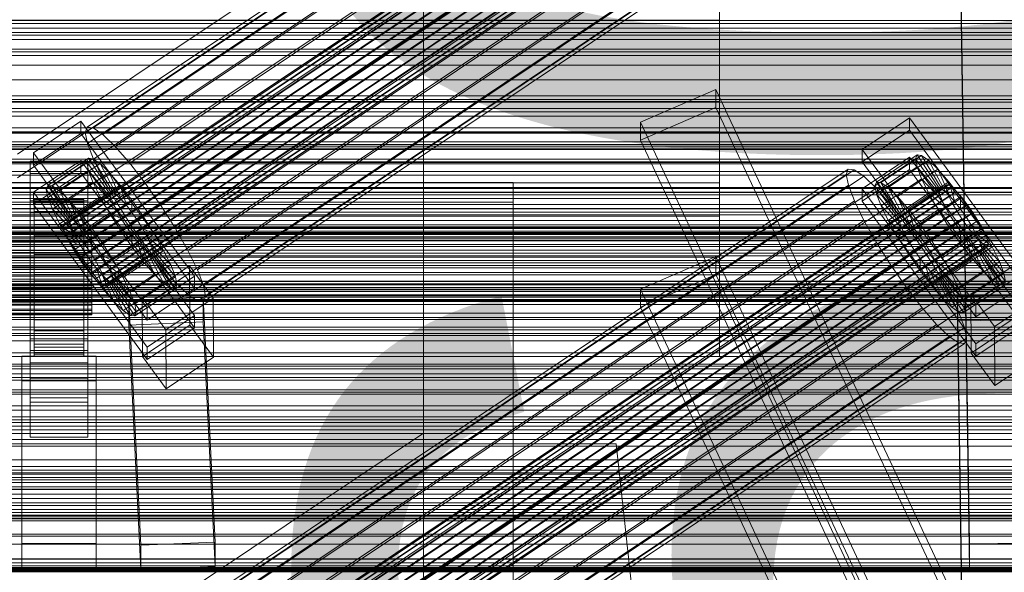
# Model space of a CAD drawing. Header units: millimetres. Extents: x -2233 to 61924, y -68080 to 6847.
# Tile 301 of 656: x 130 to 369, y -33016 to -32882. Entities that reach past the tile are written whole.
import ezdxf

# ---------------------------------------------------------------- set-up
doc = ezdxf.new("R2010")
doc.units = ezdxf.units.MM
for name, color, linetype, lineweight in [('COTAS_P', 1, 'Continuous', 0), ('frontal_C01', 7, 'Continuous', 0), ('frontal_C02', 7, 'Continuous', 0), ('frontal_C02-briq', 7, 'Continuous', 0), ('frontal_C03', 7, 'Continuous', 0), ('frontal_C03-dry', 7, 'Continuous', 0), ('frontal_secador', 7, 'Continuous', 0)]:
    doc.layers.add(name, color=color, linetype=linetype, lineweight=lineweight)
doc.dimstyles.new('R19_100', dxfattribs={"dimtxt": 250, "dimasz": 150, "dimexe": 150, "dimexo": 80, "dimgap": 100, "dimtad": 1, "dimtih": 1, "dimtoh": 1, "dimdsep": 46, "dimcen": 0.09, "dimadec": 0, "dimazin": 0, "dimtfac": 1, "dimtdec": 4, "dimtofl": 0, "dimtmove": 0, "dimatfit": 3, "dimfxl": 1, "dimtolj": 1, "dimtzin": 0, "dimarcsym": 0})

# ---------------------------------------------------------------- blocks, each defined once
blk = doc.blocks.new('DIM_R27_53')
at = {"layer": 'COTAS_P'}
for p, q in [((-150, -32000), (550, -32000)), ((550, -32000), (505, -32150)), ((550, -34600), (550, -32000)), ((550, -32000), (595, -32150)), ((550, -34600), (505, -34450)), ((550, -34600), (595, -34450)), ((-150, -34600), (550, -34600))]:
    blk.add_line(p, q, dxfattribs=at)
blk.add_text('2600 P', height=250, rotation=90, dxfattribs=at).set_placement((450, -33300))

msp = doc.modelspace()

# ---------------------------------------------------------------- linework, layer by layer
at = {"layer": 'frontal_C01'}
for p, q in [((300, -32788.819), (300, -32939.804)), ((300, -32963.878), (300, -32812.893)), ((280.886, -32907.139), (299.114, -32899.212)), ((299.114, -32899.212), (299.114, -32903.526)), ((299.114, -32899.212), (439.114, -33197.732)), ((299.114, -32903.526), (280.886, -32911.453)), ((439.114, -33202.046), (299.114, -32903.526)), ((280.886, -32911.453), (280.886, -32907.139)), ((420.886, -33205.659), (280.886, -32907.139)), ((420.886, -33209.973), (280.886, -32911.453)), ((300, -32939.804), (-300, -32939.804)), ((280.886, -32947.581), (299.114, -32939.655)), ((299.114, -32939.655), (299.114, -32943.968)), ((299.114, -32939.655), (439.114, -33238.175)), ((300, -32963.878), (300, -32939.804)), ((299.114, -32943.968), (280.886, -32951.895)), ((439.114, -33242.488), (299.114, -32943.968)), ((280.886, -32951.895), (280.886, -32947.581)), ((420.886, -33246.102), (280.886, -32947.581)), ((420.886, -33250.415), (280.886, -32951.895)), ((-300, -32963.878), (300, -32963.878))]:
    msp.add_line(p, q, dxfattribs=at)
at = {"layer": 'frontal_C02'}
for p, q in [((146.383, -32909.609), (330.692, -32786.355)), ((146.872, -32908.326), (331.181, -32785.072)), ((148.32, -32908.484), (332.629, -32785.229)), ((141.218, -32931.835), (355.017, -32788.86)), ((141.731, -32931.891), (355.53, -32788.916)), ((146.887, -32912.245), (331.197, -32788.99)), ((150.629, -32910.072), (334.938, -32786.817)), ((141.045, -32932.29), (354.844, -32789.314)), ((141.224, -32933.224), (355.022, -32790.248)), ((142.549, -32932.453), (356.348, -32789.478)), ((143.617, -32933.484), (357.415, -32790.509)), ((153.641, -32912.981), (337.95, -32789.726)), ((141.742, -32934.573), (355.541, -32791.598)), ((142.565, -32936.247), (356.363, -32793.272)), ((144.861, -32934.913), (358.659, -32791.938)), ((359.995, -32793.667), (146.196, -32936.643)), ((148.35, -32916.055), (332.659, -32792.8)), ((157.152, -32917.013), (341.461, -32793.759)), ((143.635, -32938.13), (357.434, -32795.155)), ((147.533, -32938.555), (361.332, -32795.58)), ((144.881, -32940.095), (358.68, -32797.12)), ((148.779, -32940.52), (362.578, -32797.544)), ((150.672, -32920.778), (334.981, -32797.523)), ((345.231, -32798.64), (160.922, -32921.894)), ((146.218, -32942.008), (360.017, -32799.032)), ((147.554, -32943.737), (361.352, -32800.762)), ((149.85, -32942.403), (363.648, -32799.428)), ((148.798, -32945.166), (362.596, -32802.191)), ((149.865, -32946.197), (363.664, -32803.221)), ((150.672, -32944.077), (364.471, -32801.101)), ((151.191, -32945.427), (364.989, -32802.451)), ((151.369, -32946.361), (365.168, -32803.385)), ((153.694, -32926.093), (338.003, -32802.839)), ((150.683, -32946.759), (364.482, -32803.784)), ((151.196, -32946.815), (364.995, -32803.84)), ((164.693, -32927.291), (349.002, -32804.037)), ((157.211, -32931.638), (341.52, -32808.384)), ((168.21, -32932.836), (352.519, -32809.582)), ((160.982, -32937.035), (345.291, -32813.781)), ((171.232, -32938.152), (355.541, -32814.897)), ((360.514, -33009.258), (357.646, -32815.853)), ((164.752, -32941.916), (349.061, -32818.662)), ((173.554, -32942.875), (357.863, -32819.62)), ((360.514, -33015.219), (357.646, -32821.814)), ((168.263, -32945.949), (352.572, -32822.694)), ((175.016, -32946.684), (359.326, -32823.43)), ((171.275, -32948.858), (355.584, -32825.603)), ((173.584, -32950.445), (357.893, -32827.191)), ((175.521, -32949.32), (359.83, -32826.066)), ((175.032, -32950.603), (359.341, -32827.349)), ((300, -32882.371), (300, -32846.291)), ((228.298, -32849.083), (130, -32914.819)), ((228.298, -32982.474), (228.298, -32849.083)), ((130, -32920.549), (228.298, -32854.814)), ((228.298, -32854.814), (228.298, -32988.204)), ((300, -32871.975), (300, -32902.079)), ((300, -32882.371), (-300, -32882.371)), ((300, -32909.43), (300, -32882.371)), ((425, -32885.412), (-425, -32885.412)), ((-425, -32896.866), (425, -32896.866)), ((300, -32902.079), (-300, -32902.079)), ((300, -32902.079), (300, -32921.819)), ((133.809, -32914.539), (145.277, -32906.87)), ((145.277, -32906.87), (145.289, -32909.85)), ((145.277, -32906.87), (172.809, -32944.392)), ((146.383, -32909.609), (146.872, -32908.326)), ((146.872, -32908.326), (148.32, -32908.484)), ((334.501, -32913.719), (345.969, -32906.049)), ((345.969, -32906.049), (345.981, -32909.03)), ((345.969, -32906.049), (373.501, -32943.572)), ((300, -32909.43), (-300, -32909.43)), ((145.289, -32909.85), (133.821, -32917.519)), ((172.821, -32947.373), (145.289, -32909.85)), ((146.887, -32912.245), (146.383, -32909.609)), ((148.32, -32908.484), (150.629, -32910.072)), ((150.629, -32910.072), (153.641, -32912.981)), ((300, -32925.624), (300, -32909.43)), ((345.981, -32909.03), (334.513, -32916.699)), ((373.513, -32946.552), (345.981, -32909.03)), ((148.35, -32916.055), (146.887, -32912.245)), ((153.641, -32912.981), (157.152, -32917.013)), ((133.821, -32917.519), (133.809, -32914.539)), ((161.341, -32952.061), (133.809, -32914.539)), ((334.513, -32916.699), (334.501, -32913.719)), ((362.033, -32951.241), (334.501, -32913.719)), ((338.005, -32921.597), (347.835, -32915.024)), ((339.088, -32921.715), (348.918, -32915.141)), ((347.835, -32915.024), (347.47, -32915.983)), ((348.918, -32915.141), (347.835, -32915.024)), ((347.835, -32915.024), (353.378, -32923.346)), ((350.645, -32916.329), (348.918, -32915.141)), ((348.918, -32915.141), (353.892, -32923.402)), ((133, -32919.562), (133, -32916.581)), ((133, -32916.581), (147, -32916.581)), ((133, -32962.4), (133, -32916.581)), ((133.821, -32917.519), (161.353, -32955.042)), ((133.847, -32924.076), (145.315, -32916.407)), ((136.948, -32923.377), (146.777, -32916.803)), ((137.313, -32922.417), (147.143, -32915.844)), ((138.396, -32922.535), (148.226, -32915.962)), ((140.123, -32923.723), (149.953, -32917.149)), ((145.315, -32916.407), (145.327, -32919.388)), ((145.315, -32916.407), (172.847, -32953.93)), ((147.143, -32915.844), (146.777, -32916.803)), ((146.777, -32916.803), (152.513, -32924.62)), ((146.777, -32916.803), (147.155, -32918.775)), ((147, -32916.581), (147, -32919.562)), ((147, -32916.581), (147, -32962.4)), ((148.226, -32915.962), (147.143, -32915.844)), ((147.143, -32915.844), (152.686, -32924.166)), ((149.953, -32917.149), (148.226, -32915.962)), ((148.226, -32915.962), (153.199, -32924.222)), ((150.672, -32920.778), (148.35, -32916.055)), ((152.207, -32919.325), (149.953, -32917.149)), ((149.953, -32917.149), (154.017, -32924.784)), ((157.152, -32917.013), (160.922, -32921.894)), ((334.513, -32916.699), (362.045, -32954.221)), ((334.539, -32923.256), (346.008, -32915.587)), ((337.64, -32922.557), (347.47, -32915.983)), ((340.816, -32922.903), (350.645, -32916.329)), ((346.008, -32915.587), (346.02, -32918.568)), ((346.008, -32915.587), (373.539, -32953.109)), ((347.47, -32915.983), (353.205, -32923.8)), ((347.47, -32915.983), (347.847, -32917.955)), ((352.899, -32918.505), (350.645, -32916.329)), ((350.645, -32916.329), (354.71, -32923.964)), ((147, -32919.562), (133, -32919.562)), ((133, -32919.562), (133, -32965.38)), ((145.327, -32919.388), (133.859, -32927.057)), ((137.325, -32925.349), (147.155, -32918.775)), ((142.377, -32925.899), (152.207, -32919.325)), ((172.859, -32956.91), (145.327, -32919.388)), ((146.383, -33042.999), (330.692, -32919.745)), ((146.872, -33041.717), (331.181, -32918.462)), ((147, -32965.38), (147, -32919.562)), ((147.155, -32918.775), (152.692, -32925.554)), ((147.155, -32918.775), (148.249, -32921.625)), ((148.32, -33041.874), (332.629, -32918.62)), ((150.629, -33043.462), (334.938, -32920.207)), ((154.833, -32922.342), (152.207, -32919.325)), ((152.207, -32919.325), (155.085, -32925.815)), ((331.181, -32918.462), (330.692, -32919.745)), ((330.692, -32919.745), (331.197, -32922.381)), ((332.629, -32918.62), (331.181, -32918.462)), ((334.938, -32920.207), (332.629, -32918.62)), ((346.02, -32918.568), (334.551, -32926.237)), ((337.95, -32923.116), (334.938, -32920.207)), ((338.017, -32924.528), (347.847, -32917.955)), ((343.069, -32925.079), (352.899, -32918.505)), ((373.551, -32956.09), (346.02, -32918.568)), ((347.847, -32917.955), (353.384, -32924.734)), ((347.847, -32917.955), (348.941, -32920.804)), ((355.525, -32921.522), (352.899, -32918.505)), ((352.899, -32918.505), (355.777, -32924.995)), ((300, -32921.819), (-300, -32921.819)), ((250, -32921.727), (-250, -32921.727)), ((136.948, -32923.377), (137.313, -32922.417)), ((142.856, -32930.74), (137.313, -32922.417)), ((137.313, -32922.417), (138.396, -32922.535)), ((143.369, -32930.795), (138.396, -32922.535)), ((138.396, -32922.535), (140.123, -32923.723)), ((138.419, -32928.198), (148.249, -32921.625)), ((141.045, -33065.68), (354.844, -32922.705)), ((141.218, -33065.225), (355.017, -32922.25)), ((141.731, -33065.281), (355.53, -32922.306)), ((145.003, -32928.915), (154.833, -32922.342)), ((146.887, -33045.635), (331.197, -32922.381)), ((148.249, -32921.625), (153.21, -32926.904)), ((148.249, -32921.625), (149.985, -32925.158)), ((153.694, -32926.093), (150.672, -32920.778)), ((157.653, -32925.993), (154.833, -32922.342)), ((154.833, -32922.342), (156.329, -32927.244)), ((160.922, -32921.894), (164.693, -32927.291)), ((250, -35767.183), (250, -32921.727)), ((250, -32926.497), (250, -32921.727)), ((300, -32921.819), (300, -32929.85)), ((331.197, -32922.381), (332.659, -32926.19)), ((337.64, -32922.557), (338.005, -32921.597)), ((343.376, -32930.374), (337.64, -32922.557)), ((338.017, -32924.528), (337.64, -32922.557)), ((343.549, -32929.919), (338.005, -32921.597)), ((338.005, -32921.597), (339.088, -32921.715)), ((344.062, -32929.975), (339.088, -32921.715)), ((339.088, -32921.715), (340.816, -32922.903)), ((339.111, -32927.378), (348.941, -32920.804)), ((345.695, -32928.095), (355.525, -32921.522)), ((348.941, -32920.804), (353.902, -32926.084)), ((348.941, -32920.804), (350.678, -32924.338)), ((355.017, -32922.25), (354.844, -32922.705)), ((354.844, -32922.705), (355.022, -32923.639)), ((355.53, -32922.306), (355.017, -32922.25)), ((358.345, -32925.173), (355.525, -32921.522)), ((355.525, -32921.522), (357.021, -32926.424)), ((356.348, -32922.869), (355.53, -32922.306)), ((133.859, -32927.057), (133.847, -32924.076)), ((161.379, -32961.599), (133.847, -32924.076)), ((142.683, -32931.194), (136.948, -32923.377)), ((137.325, -32925.349), (136.948, -32923.377)), ((144.188, -32931.358), (140.123, -32923.723)), ((140.123, -32923.723), (142.377, -32925.899)), ((141.224, -33066.614), (355.022, -32923.639)), ((141.742, -33067.964), (355.541, -32924.988)), ((142.549, -33065.844), (356.348, -32922.869)), ((152.513, -32924.62), (142.683, -32931.194)), ((152.686, -32924.166), (142.856, -32930.74)), ((153.199, -32924.222), (143.369, -32930.795)), ((143.617, -33066.875), (357.415, -32923.899)), ((154.017, -32924.784), (144.188, -32931.358)), ((152.513, -32924.62), (152.686, -32924.166)), ((152.692, -32925.554), (152.513, -32924.62)), ((152.686, -32924.166), (153.199, -32924.222)), ((153.199, -32924.222), (154.017, -32924.784)), ((153.641, -33046.371), (337.95, -32923.116)), ((154.017, -32924.784), (155.085, -32925.815)), ((334.551, -32926.237), (334.539, -32923.256)), ((362.071, -32960.779), (334.539, -32923.256)), ((341.461, -32927.149), (337.95, -32923.116)), ((343.554, -32931.308), (338.017, -32924.528)), ((339.111, -32927.378), (338.017, -32924.528)), ((344.88, -32930.538), (340.816, -32922.903)), ((340.816, -32922.903), (343.069, -32925.079)), ((340.848, -32930.911), (350.678, -32924.338)), ((345.947, -32931.568), (343.069, -32925.079)), ((343.069, -32925.079), (345.695, -32928.095)), ((353.205, -32923.8), (343.376, -32930.374)), ((353.378, -32923.346), (343.549, -32929.919)), ((353.384, -32924.734), (343.554, -32931.308)), ((353.892, -32923.402), (344.062, -32929.975)), ((354.71, -32923.964), (344.88, -32930.538)), ((355.777, -32924.995), (345.947, -32931.568)), ((350.678, -32924.338), (354.725, -32927.758)), ((350.678, -32924.338), (352.938, -32928.314)), ((353.205, -32923.8), (353.378, -32923.346)), ((353.384, -32924.734), (353.205, -32923.8)), ((353.378, -32923.346), (353.892, -32923.402)), ((353.902, -32926.084), (353.384, -32924.734)), ((353.892, -32923.402), (354.71, -32923.964)), ((354.71, -32923.964), (355.777, -32924.995)), ((355.022, -32923.639), (355.541, -32924.988)), ((355.541, -32924.988), (356.363, -32926.662)), ((355.777, -32924.995), (357.021, -32926.424)), ((357.415, -32923.899), (356.348, -32922.869)), ((358.659, -32925.328), (357.415, -32923.899)), ((300, -32925.624), (-300, -32925.624)), ((-250, -32926.497), (250, -32926.497)), ((133, -32929.099), (133, -32926.119)), ((133, -32926.119), (147, -32926.119)), ((133, -32971.937), (133, -32926.119)), ((133.859, -32927.057), (161.391, -32964.579)), ((134, -32935.802), (134, -32925.811)), ((134, -32925.811), (134, -32926.257)), ((134, -32925.811), (146, -32925.811)), ((134, -32926.658), (134, -32925.811)), ((134, -32936.014), (134, -32926.257)), ((134, -32926.257), (134, -32927.966)), ((134, -32926.257), (146, -32926.257)), ((134, -32936.204), (134, -32926.658)), ((134, -32926.658), (146, -32926.658)), ((134, -32928.742), (134, -32926.658)), ((142.862, -32932.128), (137.325, -32925.349)), ((138.419, -32928.198), (137.325, -32925.349)), ((140.156, -32931.731), (149.985, -32925.158)), ((145.255, -32932.389), (142.377, -32925.899)), ((142.377, -32925.899), (145.003, -32928.915)), ((142.565, -33069.637), (356.363, -32926.662)), ((152.692, -32925.554), (142.862, -32932.128)), ((153.21, -32926.904), (143.38, -32933.478)), ((144.861, -33068.303), (358.659, -32925.328)), ((155.085, -32925.815), (145.255, -32932.389)), ((146, -32926.257), (146, -32925.811)), ((146, -32925.811), (146, -32935.802)), ((146, -32925.811), (146, -32926.658)), ((146, -32927.966), (146, -32926.257)), ((146, -32926.257), (146, -32936.014)), ((146, -32926.658), (146, -32936.204)), ((146, -32926.658), (146, -32928.742)), ((359.995, -32927.058), (146.196, -33070.033)), ((156.329, -32927.244), (146.499, -32933.818)), ((147, -32926.119), (147, -32929.099)), ((147, -32926.119), (147, -32971.937)), ((157.653, -32925.993), (147.823, -32932.567)), ((148.35, -33049.445), (332.659, -32926.19)), ((149.985, -32925.158), (154.033, -32928.578)), ((149.985, -32925.158), (152.246, -32929.134)), ((153.21, -32926.904), (152.692, -32925.554)), ((154.033, -32928.578), (153.21, -32926.904)), ((157.211, -32931.638), (153.694, -32926.093)), ((155.085, -32925.815), (156.329, -32927.244)), ((156.329, -32927.244), (157.665, -32928.973)), ((157.152, -33050.404), (341.461, -32927.149)), ((157.665, -32928.973), (157.653, -32925.993)), ((160.474, -32930.03), (157.653, -32925.993)), ((164.693, -32927.291), (168.21, -32932.836)), ((250, -32926.497), (250, -35771.953)), ((300, -32929.85), (300, -32925.624)), ((332.659, -32926.19), (334.981, -32930.914)), ((334.551, -32926.237), (362.083, -32963.759)), ((344.073, -32932.658), (339.111, -32927.378)), ((340.848, -32930.911), (339.111, -32927.378)), ((345.231, -32932.03), (341.461, -32927.149)), ((353.902, -32926.084), (344.073, -32932.658)), ((357.021, -32926.424), (347.191, -32932.997)), ((358.345, -32925.173), (348.515, -32931.746)), ((354.725, -32927.758), (353.902, -32926.084)), ((356.363, -32926.662), (357.434, -32928.545)), ((357.021, -32926.424), (358.357, -32928.153)), ((358.357, -32928.153), (358.345, -32925.173)), ((361.166, -32929.21), (358.345, -32925.173)), ((359.995, -32927.058), (358.659, -32925.328)), ((361.332, -32928.97), (359.995, -32927.058)), ((300, -32929.85), (-300, -32929.85)), ((147, -32929.099), (133, -32929.099)), ((133, -32929.099), (133, -32974.918)), ((134, -32936.823), (134, -32927.966)), ((134, -32927.966), (134, -32930.822)), ((134, -32927.966), (146, -32927.966)), ((134, -32937.191), (134, -32928.742)), ((134, -32928.742), (146, -32928.742)), ((134, -32931.92), (134, -32928.742)), ((143.38, -32933.478), (138.419, -32928.198)), ((140.156, -32931.731), (138.419, -32928.198)), ((142.416, -32935.707), (152.246, -32929.134)), ((143.635, -33071.521), (357.434, -32928.545)), ((154.033, -32928.578), (144.203, -32935.151)), ((146.499, -32933.818), (145.003, -32928.915)), ((145.003, -32928.915), (147.823, -32932.567)), ((146, -32930.822), (146, -32927.966)), ((146, -32927.966), (146, -32936.823)), ((146, -32928.742), (146, -32937.191)), ((146, -32928.742), (146, -32931.92)), ((147, -32974.918), (147, -32929.099)), ((147.533, -33071.945), (361.332, -32928.97)), ((147.835, -32935.547), (157.665, -32928.973)), ((152.246, -32929.134), (155.103, -32930.461)), ((152.246, -32929.134), (154.877, -32933.282)), ((155.103, -32930.461), (154.033, -32928.578)), ((157.665, -32928.973), (159.001, -32930.886)), ((343.108, -32934.887), (352.938, -32928.314)), ((354.725, -32927.758), (344.895, -32934.331)), ((347.191, -32932.997), (345.695, -32928.095)), ((345.695, -32928.095), (348.515, -32931.746)), ((355.796, -32929.641), (345.966, -32936.215)), ((348.527, -32934.727), (358.357, -32928.153)), ((351.336, -32935.783), (361.166, -32929.21)), ((352.938, -32928.314), (355.796, -32929.641)), ((352.938, -32928.314), (355.569, -32932.462)), ((355.796, -32929.641), (354.725, -32927.758)), ((357.042, -32931.606), (355.796, -32929.641)), ((357.434, -32928.545), (358.68, -32930.51)), ((358.357, -32928.153), (359.693, -32930.066)), ((361.166, -32929.21), (359.693, -32930.066)), ((363.797, -32933.358), (361.166, -32929.21)), ((362.578, -32930.935), (361.332, -32928.97)), ((134, -32938.176), (134, -32930.822)), ((134, -32930.822), (134, -32934.631)), ((134, -32930.822), (146, -32930.822)), ((134, -32938.696), (134, -32931.92)), ((134, -32931.92), (146, -32931.92)), ((134, -32935.975), (134, -32931.92)), ((144.203, -32935.151), (140.156, -32931.731)), ((142.416, -32935.707), (140.156, -32931.731)), ((141.045, -32932.29), (141.218, -32931.835)), ((141.218, -32931.835), (141.731, -32931.891)), ((141.731, -32931.891), (142.549, -32932.453)), ((142.856, -32930.74), (142.683, -32931.194)), ((142.683, -32931.194), (142.862, -32932.128)), ((143.369, -32930.795), (142.856, -32930.74)), ((142.862, -32932.128), (143.38, -32933.478)), ((144.188, -32931.358), (143.369, -32930.795)), ((145.255, -32932.389), (144.188, -32931.358)), ((144.881, -33073.486), (358.68, -32930.51)), ((155.103, -32930.461), (145.274, -32937.035)), ((146, -32934.631), (146, -32930.822)), ((146, -32930.822), (146, -32938.176)), ((146, -32931.92), (146, -32938.696)), ((146, -32931.92), (146, -32935.975)), ((148.779, -33073.91), (362.578, -32930.935)), ((159.001, -32930.886), (149.171, -32937.459)), ((150.644, -32936.604), (160.474, -32930.03)), ((150.672, -33054.168), (334.981, -32930.914)), ((156.35, -32932.426), (155.103, -32930.461)), ((160.982, -32937.035), (157.211, -32931.638)), ((160.474, -32930.03), (159.001, -32930.886)), ((159.001, -32930.886), (160.247, -32932.851)), ((163.105, -32934.178), (160.474, -32930.03)), ((345.231, -32932.03), (160.922, -33055.285)), ((334.981, -32930.914), (338.003, -32936.229)), ((344.895, -32934.331), (340.848, -32930.911)), ((343.108, -32934.887), (340.848, -32930.911)), ((343.549, -32929.919), (343.376, -32930.374)), ((343.376, -32930.374), (343.554, -32931.308)), ((344.062, -32929.975), (343.549, -32929.919)), ((343.554, -32931.308), (344.073, -32932.658)), ((344.88, -32930.538), (344.062, -32929.975)), ((345.947, -32931.568), (344.88, -32930.538)), ((349.002, -32937.427), (345.231, -32932.03)), ((347.191, -32932.997), (345.947, -32931.568)), ((357.042, -32931.606), (347.212, -32938.179)), ((348.515, -32931.746), (348.527, -32934.727)), ((348.515, -32931.746), (351.336, -32935.783)), ((359.693, -32930.066), (349.863, -32936.639)), ((360.939, -32932.03), (351.109, -32938.604)), ((355.569, -32932.462), (357.042, -32931.606)), ((358.378, -32933.518), (357.042, -32931.606)), ((358.68, -32930.51), (360.017, -32932.423)), ((359.693, -32930.066), (360.939, -32932.03)), ((363.797, -32933.358), (360.939, -32932.03)), ((360.939, -32932.03), (362.01, -32933.914)), ((363.648, -32932.818), (362.578, -32930.935)), ((141.224, -32933.224), (141.045, -32932.29)), ((141.742, -32934.573), (141.224, -32933.224)), ((142.565, -32936.247), (141.742, -32934.573)), ((142.549, -32932.453), (143.617, -32933.484)), ((143.38, -32933.478), (144.203, -32935.151)), ((143.617, -32933.484), (144.861, -32934.913)), ((145.047, -32939.855), (154.877, -32933.282)), ((146.499, -32933.818), (145.255, -32932.389)), ((146.218, -33075.398), (360.017, -32932.423)), ((147.835, -32935.547), (146.499, -32933.818)), ((156.35, -32932.426), (146.52, -32939)), ((147.554, -33077.127), (361.352, -32934.152)), ((147.823, -32932.567), (147.835, -32935.547)), ((147.823, -32932.567), (150.644, -32936.604)), ((157.686, -32934.338), (147.856, -32940.912)), ((149.85, -33075.793), (363.648, -32932.818)), ((160.247, -32932.851), (150.417, -32939.424)), ((150.672, -33077.467), (364.471, -32934.492)), ((153.275, -32940.752), (163.105, -32934.178)), ((154.877, -32933.282), (156.35, -32932.426)), ((154.877, -32933.282), (157.698, -32937.319)), ((157.686, -32934.338), (156.35, -32932.426)), ((157.698, -32937.319), (157.686, -32934.338)), ((159.022, -32936.068), (157.686, -32934.338)), ((163.105, -32934.178), (160.247, -32932.851)), ((160.247, -32932.851), (161.318, -32934.734)), ((165.365, -32938.154), (163.105, -32934.178)), ((168.21, -32932.836), (171.232, -32938.152)), ((344.073, -32932.658), (344.895, -32934.331)), ((344.895, -32934.331), (345.966, -32936.215)), ((345.739, -32939.035), (355.569, -32932.462)), ((348.527, -32934.727), (347.191, -32932.997)), ((358.378, -32933.518), (348.548, -32940.092)), ((362.01, -32933.914), (352.18, -32940.487)), ((353.967, -32939.931), (363.797, -32933.358)), ((355.569, -32932.462), (358.39, -32936.499)), ((358.39, -32936.499), (358.378, -32933.518)), ((359.714, -32935.248), (358.378, -32933.518)), ((360.017, -32932.423), (361.352, -32934.152)), ((361.352, -32934.152), (362.596, -32935.581)), ((366.057, -32937.334), (362.01, -32933.914)), ((362.01, -32933.914), (362.833, -32935.587)), ((364.471, -32934.492), (363.648, -32932.818)), ((366.057, -32937.334), (363.797, -32933.358)), ((364.989, -32935.842), (364.471, -32934.492)), ((-148, -32935.802), (148, -32935.802)), ((-148, -32936.014), (148, -32936.014)), ((-148, -32936.204), (148, -32936.204)), ((-148, -32936.823), (148, -32936.823)), ((134, -32939.98), (134, -32934.631)), ((134, -32934.631), (134, -32939.132)), ((134, -32934.631), (146, -32934.631)), ((134, -32936.014), (134, -32935.802)), ((146, -32935.802), (134, -32935.802)), ((134, -32935.802), (134, -32936.204)), ((134, -32940.617), (134, -32935.975)), ((134, -32935.975), (146, -32935.975)), ((134, -32940.631), (134, -32935.975)), ((134, -32936.823), (134, -32936.014)), ((146, -32936.014), (134, -32936.014)), ((146, -32936.204), (134, -32936.204)), ((134, -32936.204), (134, -32937.191)), ((134, -32938.176), (134, -32936.823)), ((146, -32936.823), (134, -32936.823)), ((145.274, -32937.035), (142.416, -32935.707)), ((145.047, -32939.855), (142.416, -32935.707)), ((143.635, -32938.13), (142.565, -32936.247)), ((144.203, -32935.151), (145.274, -32937.035)), ((144.861, -32934.913), (146.196, -32936.643)), ((146, -32939.132), (146, -32934.631)), ((146, -32934.631), (146, -32939.98)), ((146, -32935.802), (146, -32936.014)), ((146, -32936.204), (146, -32935.802)), ((146, -32935.975), (146, -32940.617)), ((146, -32935.975), (146, -32940.631)), ((146, -32936.014), (146, -32936.823)), ((146, -32937.191), (146, -32936.204)), ((146, -32936.823), (146, -32938.176)), ((146.196, -32936.643), (147.533, -32938.555)), ((149.171, -32937.459), (147.835, -32935.547)), ((148, -32936.014), (148, -32935.802)), ((148, -32935.802), (148, -32936.204)), ((148, -32936.823), (148, -32936.014)), ((148, -32936.204), (148, -32937.191)), ((148, -32938.176), (148, -32936.823)), ((148.798, -33078.556), (362.596, -32935.581)), ((149.171, -32937.459), (150.644, -32936.604)), ((159.022, -32936.068), (149.192, -32942.641)), ((149.865, -33079.587), (363.664, -32936.612)), ((150.644, -32936.604), (153.275, -32940.752)), ((151.191, -33078.817), (364.989, -32935.842)), ((151.369, -33079.751), (365.168, -32936.776)), ((161.318, -32934.734), (151.488, -32941.308)), ((162.14, -32936.408), (152.311, -32942.981)), ((153.694, -33059.484), (338.003, -32936.229)), ((160.518, -32940.97), (159.022, -32936.068)), ((160.266, -32937.497), (159.022, -32936.068)), ((165.365, -32938.154), (161.318, -32934.734)), ((161.318, -32934.734), (162.14, -32936.408)), ((167.102, -32941.687), (162.14, -32936.408)), ((162.14, -32936.408), (162.659, -32937.757)), ((338.003, -32936.229), (341.52, -32941.774)), ((345.966, -32936.215), (343.108, -32934.887)), ((345.739, -32939.035), (343.108, -32934.887)), ((345.966, -32936.215), (347.212, -32938.179)), ((349.863, -32936.639), (348.527, -32934.727)), ((348.56, -32943.072), (358.39, -32936.499)), ((349.863, -32936.639), (351.336, -32935.783)), ((351.109, -32938.604), (349.863, -32936.639)), ((359.714, -32935.248), (349.884, -32941.821)), ((360.958, -32936.677), (351.128, -32943.25)), ((351.336, -32935.783), (353.967, -32939.931)), ((362.833, -32935.587), (353.003, -32942.161)), ((363.351, -32936.937), (353.521, -32943.511)), ((358.39, -32936.499), (361.21, -32940.15)), ((361.21, -32940.15), (359.714, -32935.248)), ((360.958, -32936.677), (359.714, -32935.248)), ((363.836, -32943.166), (360.958, -32936.677)), ((362.025, -32937.707), (360.958, -32936.677)), ((362.596, -32935.581), (363.664, -32936.612)), ((367.794, -32940.867), (362.833, -32935.587)), ((362.833, -32935.587), (363.351, -32936.937)), ((368.888, -32943.717), (363.351, -32936.937)), ((363.351, -32936.937), (363.53, -32937.871)), ((363.664, -32936.612), (364.482, -32937.174)), ((365.168, -32936.776), (364.989, -32935.842)), ((364.995, -32937.23), (365.168, -32936.776)), ((-148, -32937.191), (148, -32937.191)), ((-148, -32938.176), (148, -32938.176)), ((-148, -32938.696), (148, -32938.696)), ((146, -32937.191), (134, -32937.191)), ((134, -32937.191), (134, -32938.696)), ((134, -32939.98), (134, -32938.176)), ((146, -32938.176), (134, -32938.176)), ((146, -32938.696), (134, -32938.696)), ((134, -32938.696), (134, -32940.617)), ((134, -32939.132), (134, -32942.112)), ((146, -32939.132), (134, -32939.132)), ((134, -32939.132), (134, -32944.019)), ((144.881, -32940.095), (143.635, -32938.13)), ((146.52, -32939), (145.047, -32939.855)), ((145.274, -32937.035), (146.52, -32939)), ((146, -32938.696), (146, -32937.191)), ((146, -32938.176), (146, -32939.98)), ((146, -32940.617), (146, -32938.696)), ((146, -32942.112), (146, -32939.132)), ((146, -32944.019), (146, -32939.132)), ((146.52, -32939), (147.856, -32940.912)), ((147.533, -32938.555), (148.779, -32940.52)), ((147.868, -32943.892), (157.698, -32937.319)), ((148, -32937.191), (148, -32938.696)), ((148, -32939.98), (148, -32938.176)), ((148, -32938.696), (148, -32940.617)), ((150.417, -32939.424), (149.171, -32937.459)), ((160.266, -32937.497), (150.436, -32944.07)), ((150.683, -33080.15), (364.482, -32937.174)), ((151.196, -33080.205), (364.995, -32937.23)), ((161.333, -32938.528), (151.503, -32945.101)), ((162.151, -32939.09), (152.321, -32945.664)), ((162.659, -32937.757), (152.829, -32944.331)), ((162.664, -32939.146), (152.835, -32945.72)), ((162.837, -32938.691), (153.008, -32945.265)), ((155.535, -32944.728), (165.365, -32938.154)), ((157.698, -32937.319), (160.518, -32940.97)), ((163.144, -32943.987), (160.266, -32937.497)), ((161.333, -32938.528), (160.266, -32937.497)), ((164.752, -32941.916), (160.982, -32937.035)), ((165.397, -32946.163), (161.333, -32938.528)), ((162.151, -32939.09), (161.333, -32938.528)), ((167.125, -32947.35), (162.151, -32939.09)), ((162.664, -32939.146), (162.151, -32939.09)), ((168.196, -32944.537), (162.659, -32937.757)), ((162.659, -32937.757), (162.837, -32938.691)), ((162.837, -32938.691), (162.664, -32939.146)), ((168.208, -32947.468), (162.664, -32939.146)), ((168.573, -32946.509), (162.837, -32938.691)), ((164.693, -33060.682), (349.002, -32937.427)), ((167.102, -32941.687), (165.365, -32938.154)), ((171.232, -32938.152), (173.554, -32942.875)), ((347.212, -32938.179), (345.739, -32939.035)), ((348.56, -32943.072), (345.739, -32939.035)), ((347.212, -32938.179), (348.548, -32940.092)), ((352.519, -32942.972), (349.002, -32937.427)), ((352.18, -32940.487), (351.109, -32938.604)), ((351.109, -32938.604), (353.967, -32939.931)), ((362.025, -32937.707), (352.196, -32944.281)), ((362.843, -32938.27), (353.014, -32944.843)), ((363.357, -32938.326), (353.527, -32944.899)), ((363.53, -32937.871), (353.7, -32944.445)), ((356.228, -32943.907), (366.057, -32937.334)), ((366.09, -32945.342), (362.025, -32937.707)), ((362.843, -32938.27), (362.025, -32937.707)), ((367.817, -32946.53), (362.843, -32938.27)), ((363.357, -32938.326), (362.843, -32938.27)), ((363.53, -32937.871), (363.357, -32938.326)), ((368.9, -32946.648), (363.357, -32938.326)), ((369.265, -32945.688), (363.53, -32937.871)), ((364.482, -32937.174), (364.995, -32937.23)), ((367.794, -32940.867), (366.057, -32937.334)), ((-148, -32939.98), (148, -32939.98)), ((-148, -32940.617), (148, -32940.617)), ((134, -32942.112), (134, -32939.98)), ((146, -32939.98), (134, -32939.98)), ((146, -32940.617), (134, -32940.617)), ((134, -32940.617), (134, -32942.823)), ((134, -32942.823), (134, -32940.631)), ((134, -32940.631), (146, -32940.631)), ((134, -32945.571), (134, -32940.631)), ((146.218, -32942.008), (144.881, -32940.095)), ((147.868, -32943.892), (145.047, -32939.855)), ((146, -32939.98), (146, -32942.112)), ((146, -32942.823), (146, -32940.617)), ((146, -32940.631), (146, -32942.823)), ((146, -32940.631), (146, -32945.571)), ((147.856, -32940.912), (147.868, -32943.892)), ((147.856, -32940.912), (149.192, -32942.641)), ((148, -32942.112), (148, -32939.98)), ((148, -32940.617), (148, -32942.823)), ((148.779, -32940.52), (149.85, -32942.403)), ((151.488, -32941.308), (150.417, -32939.424)), ((150.417, -32939.424), (153.275, -32940.752)), ((150.688, -32947.544), (160.518, -32940.97)), ((152.311, -32942.981), (151.488, -32941.308)), ((151.488, -32941.308), (155.535, -32944.728)), ((153.275, -32940.752), (155.535, -32944.728)), ((157.211, -33065.029), (341.52, -32941.774)), ((157.272, -32948.261), (167.102, -32941.687)), ((160.518, -32940.97), (163.144, -32943.987)), ((168.196, -32944.537), (167.102, -32941.687)), ((341.52, -32941.774), (345.291, -32947.171)), ((348.548, -32940.092), (348.56, -32943.072)), ((348.548, -32940.092), (349.884, -32941.821)), ((351.38, -32946.723), (361.21, -32940.15)), ((353.003, -32942.161), (352.18, -32940.487)), ((352.18, -32940.487), (356.228, -32943.907)), ((353.967, -32939.931), (356.228, -32943.907)), ((357.964, -32947.441), (367.794, -32940.867)), ((360.882, -32948.783), (372.35, -32941.114)), ((361.21, -32940.15), (363.836, -32943.166)), ((368.888, -32943.717), (367.794, -32940.867)), ((148, -32942.112), (-148, -32942.112)), ((-148, -32942.823), (148, -32942.823)), ((134, -32942.112), (146, -32942.112)), ((134, -32944.427), (134, -32942.112)), ((146, -32942.823), (134, -32942.823)), ((134, -32942.823), (134, -32945.163)), ((134, -32944.427), (134, -32944.019)), ((134, -32944.019), (134, -32948.959)), ((134, -32944.019), (146, -32944.019)), ((146, -32942.112), (146, -32944.427)), ((146, -32945.163), (146, -32942.823)), ((146, -32948.959), (146, -32944.019)), ((146, -32944.019), (146, -32944.427)), ((147.554, -32943.737), (146.218, -32942.008)), ((148.798, -32945.166), (147.554, -32943.737)), ((150.688, -32947.544), (147.868, -32943.892)), ((148, -32944.427), (148, -32942.112)), ((148, -32942.823), (148, -32945.163)), ((149.192, -32942.641), (150.688, -32947.544)), ((149.192, -32942.641), (150.436, -32944.07)), ((149.85, -32942.403), (150.672, -32944.077)), ((150.436, -32944.07), (153.314, -32950.56)), ((150.436, -32944.07), (151.503, -32945.101)), ((150.672, -32944.077), (151.191, -32945.427)), ((152.829, -32944.331), (152.311, -32942.981)), ((152.311, -32942.981), (157.272, -32948.261)), ((153.314, -32950.56), (163.144, -32943.987)), ((160.19, -32949.604), (171.658, -32941.934)), ((163.144, -32943.987), (165.397, -32946.163)), ((168.263, -32945.949), (164.752, -32941.916)), ((168.21, -33066.227), (352.519, -32942.972)), ((171.658, -32941.934), (171.715, -32956.241)), ((171.658, -32941.934), (177.394, -32949.752)), ((173.554, -32942.875), (175.016, -32946.684)), ((351.38, -32946.723), (348.56, -32943.072)), ((349.884, -32941.821), (351.38, -32946.723)), ((349.884, -32941.821), (351.128, -32943.25)), ((351.128, -32943.25), (354.006, -32949.74)), ((351.128, -32943.25), (352.196, -32944.281)), ((355.541, -32948.287), (352.519, -32942.972)), ((353.521, -32943.511), (353.003, -32942.161)), ((353.003, -32942.161), (357.964, -32947.441)), ((353.7, -32944.445), (353.521, -32943.511)), ((353.521, -32943.511), (359.058, -32950.29)), ((354.006, -32949.74), (363.836, -32943.166)), ((356.228, -32943.907), (357.964, -32947.441)), ((359.058, -32950.29), (368.888, -32943.717)), ((373.501, -32943.572), (362.033, -32951.241)), ((363.836, -32943.166), (366.09, -32945.342)), ((369.265, -32945.688), (368.888, -32943.717)), ((-148, -32944.427), (148, -32944.427)), ((-148, -32945.163), (148, -32945.163)), ((134, -32946.767), (134, -32944.427)), ((146, -32944.427), (134, -32944.427)), ((134, -32945.163), (134, -32945.571)), ((146, -32945.163), (134, -32945.163)), ((134, -32945.163), (134, -32947.477)), ((134, -32945.571), (146, -32945.571)), ((134, -32950.458), (134, -32945.571)), ((146, -32944.427), (146, -32946.767)), ((146, -32945.571), (146, -32945.163)), ((146, -32947.477), (146, -32945.163)), ((146, -32945.571), (146, -32950.458)), ((148, -32946.767), (148, -32944.427)), ((148, -32945.163), (148, -32947.477)), ((149.865, -32946.197), (148.798, -32945.166)), ((150.683, -32946.759), (149.865, -32946.197)), ((151.191, -32945.427), (151.369, -32946.361)), ((151.369, -32946.361), (151.196, -32946.815)), ((151.503, -32945.101), (155.567, -32952.736)), ((151.503, -32945.101), (152.321, -32945.664)), ((152.321, -32945.664), (157.295, -32953.924)), ((152.321, -32945.664), (152.835, -32945.72)), ((153.008, -32945.265), (152.829, -32944.331)), ((152.829, -32944.331), (158.366, -32951.11)), ((152.835, -32945.72), (153.008, -32945.265)), ((152.835, -32945.72), (158.378, -32954.042)), ((153.008, -32945.265), (158.743, -32953.082)), ((155.535, -32944.728), (157.272, -32948.261)), ((155.567, -32952.736), (165.397, -32946.163)), ((158.366, -32951.11), (168.196, -32944.537)), ((158.743, -32953.082), (168.573, -32946.509)), ((172.809, -32944.392), (161.341, -32952.061)), ((165.397, -32946.163), (167.125, -32947.35)), ((168.573, -32946.509), (168.196, -32944.537)), ((168.208, -32947.468), (168.573, -32946.509)), ((171.275, -32948.858), (168.263, -32945.949)), ((172.821, -32947.373), (172.809, -32944.392)), ((352.196, -32944.281), (356.26, -32951.916)), ((352.196, -32944.281), (353.014, -32944.843)), ((353.014, -32944.843), (357.987, -32953.104)), ((353.014, -32944.843), (353.527, -32944.899)), ((353.527, -32944.899), (353.7, -32944.445)), ((353.527, -32944.899), (359.07, -32953.222)), ((353.7, -32944.445), (359.436, -32952.262)), ((356.26, -32951.916), (366.09, -32945.342)), ((357.987, -32953.104), (367.817, -32946.53)), ((359.436, -32952.262), (369.265, -32945.688)), ((362.045, -32954.221), (373.513, -32946.552)), ((366.09, -32945.342), (367.817, -32946.53)), ((367.817, -32946.53), (368.9, -32946.648)), ((368.9, -32946.648), (369.265, -32945.688)), ((-148, -32946.767), (148, -32946.767)), ((-148, -32947.477), (148, -32947.477)), ((134, -32948.973), (134, -32946.767)), ((134, -32946.767), (134, -32948.959)), ((146, -32946.767), (134, -32946.767)), ((134, -32947.477), (134, -32950.458)), ((146, -32947.477), (134, -32947.477)), ((134, -32947.477), (134, -32949.61)), ((146, -32948.959), (146, -32946.767)), ((146, -32946.767), (146, -32948.973)), ((146, -32950.458), (146, -32947.477)), ((146, -32949.61), (146, -32947.477)), ((148, -32948.973), (148, -32946.767)), ((148, -32947.477), (148, -32949.61)), ((151.196, -32946.815), (150.683, -32946.759)), ((153.314, -32950.56), (150.688, -32947.544)), ((157.272, -32948.261), (158.366, -32951.11)), ((157.295, -32953.924), (167.125, -32947.35)), ((158.378, -32954.042), (168.208, -32947.468)), ((160.982, -33070.426), (345.291, -32947.171)), ((161.353, -32955.042), (172.821, -32947.373)), ((167.125, -32947.35), (168.208, -32947.468)), ((171.232, -33071.542), (355.541, -32948.287)), ((173.584, -32950.445), (171.275, -32948.858)), ((175.016, -32946.684), (175.521, -32949.32)), ((345.291, -32947.171), (349.061, -32952.052)), ((354.006, -32949.74), (351.38, -32946.723)), ((357.863, -32953.011), (355.541, -32948.287)), ((357.964, -32947.441), (359.058, -32950.29)), ((359.07, -32953.222), (368.9, -32946.648)), ((360.939, -32963.09), (360.882, -32948.783)), ((366.618, -32956.601), (360.882, -32948.783)), ((378.086, -32948.931), (366.618, -32956.601)), ((-148, -32948.973), (148, -32948.973)), ((-148, -32949.61), (148, -32949.61)), ((-148, -32950.894), (148, -32950.894)), ((134, -32948.959), (134, -32953.615)), ((134, -32948.959), (146, -32948.959)), ((134, -32950.894), (134, -32948.973)), ((134, -32948.973), (134, -32953.615)), ((146, -32948.973), (134, -32948.973)), ((134, -32949.61), (134, -32954.959)), ((146, -32949.61), (134, -32949.61)), ((134, -32949.61), (134, -32951.414)), ((134, -32950.458), (146, -32950.458)), ((134, -32954.959), (134, -32950.458)), ((134, -32952.399), (134, -32950.894)), ((134, -32950.894), (134, -32957.67)), ((146, -32950.894), (134, -32950.894)), ((146, -32953.615), (146, -32948.959)), ((146, -32953.615), (146, -32948.973)), ((146, -32948.973), (146, -32950.894)), ((146, -32954.959), (146, -32949.61)), ((146, -32951.414), (146, -32949.61)), ((146, -32950.458), (146, -32954.959)), ((146, -32957.67), (146, -32950.894)), ((146, -32950.894), (146, -32952.399)), ((148, -32950.894), (148, -32948.973)), ((148, -32949.61), (148, -32951.414)), ((148, -32952.399), (148, -32950.894)), ((155.567, -32952.736), (153.314, -32950.56)), ((156.962, -32950.338), (174.943, -32949.545)), ((156.962, -32956.3), (156.962, -32950.338)), ((159.83, -33009.603), (156.962, -32950.338)), ((158.366, -32951.11), (158.743, -32953.082)), ((160.247, -32963.91), (160.19, -32949.604)), ((165.926, -32957.421), (160.19, -32949.604)), ((177.394, -32949.752), (165.926, -32957.421)), ((175.032, -32950.603), (173.584, -32950.445)), ((174.943, -32949.545), (174.943, -32955.507)), ((174.943, -32949.545), (177.811, -33008.811)), ((175.521, -32949.32), (175.032, -32950.603)), ((177.451, -32964.058), (177.394, -32949.752)), ((356.26, -32951.916), (354.006, -32949.74)), ((357.646, -32949.243), (375.644, -32949)), ((357.646, -32955.204), (357.646, -32949.243)), ((360.514, -33142.648), (357.646, -32949.243)), ((359.058, -32950.29), (359.436, -32952.262)), ((362.033, -32951.241), (362.045, -32954.221)), ((-148, -32951.414), (148, -32951.414)), ((-148, -32952.399), (148, -32952.399)), ((-148, -32952.766), (148, -32952.766)), ((-148, -32953.386), (148, -32953.386)), ((-148, -32953.576), (148, -32953.576)), ((134, -32951.414), (134, -32958.767)), ((146, -32951.414), (134, -32951.414)), ((134, -32951.414), (134, -32952.766)), ((134, -32953.386), (134, -32952.399)), ((134, -32952.399), (134, -32960.848)), ((146, -32952.399), (134, -32952.399)), ((134, -32952.766), (134, -32961.624)), ((146, -32952.766), (134, -32952.766)), ((134, -32952.766), (134, -32953.576)), ((134, -32953.787), (134, -32953.386)), ((134, -32953.386), (134, -32962.931)), ((146, -32953.386), (134, -32953.386)), ((134, -32953.576), (134, -32963.333)), ((146, -32953.576), (134, -32953.576)), ((134, -32953.576), (134, -32953.787)), ((134, -32953.615), (134, -32957.67)), ((134, -32953.615), (146, -32953.615)), ((146, -32958.767), (146, -32951.414)), ((146, -32952.766), (146, -32951.414)), ((146, -32960.848), (146, -32952.399)), ((146, -32952.399), (146, -32953.386)), ((146, -32961.624), (146, -32952.766)), ((146, -32953.576), (146, -32952.766)), ((146, -32962.931), (146, -32953.386)), ((146, -32953.386), (146, -32953.787)), ((146, -32963.333), (146, -32953.576)), ((146, -32953.787), (146, -32953.576)), ((146, -32957.67), (146, -32953.615)), ((148, -32951.414), (148, -32952.766)), ((148, -32953.386), (148, -32952.399)), ((148, -32952.766), (148, -32953.576)), ((148, -32953.787), (148, -32953.386)), ((148, -32953.576), (148, -32953.787)), ((157.295, -32953.924), (155.567, -32952.736)), ((158.743, -32953.082), (158.378, -32954.042)), ((161.341, -32952.061), (161.353, -32955.042)), ((164.752, -33075.307), (349.061, -32952.052)), ((173.554, -33076.265), (357.863, -32953.011)), ((349.061, -32952.052), (352.572, -32956.085)), ((357.987, -32953.104), (356.26, -32951.916)), ((359.326, -32956.82), (357.863, -32953.011)), ((359.07, -32953.222), (357.987, -32953.104)), ((359.436, -32952.262), (359.07, -32953.222)), ((373.539, -32953.109), (362.071, -32960.779)), ((-148, -32953.787), (148, -32953.787)), ((134, -32953.787), (134, -32963.779)), ((146, -32953.787), (134, -32953.787)), ((134, -32954.959), (146, -32954.959)), ((134, -32958.767), (134, -32954.959)), ((146, -32963.779), (146, -32953.787)), ((146, -32954.959), (146, -32958.767)), ((174.943, -32955.507), (156.962, -32956.3)), ((158.378, -32954.042), (157.295, -32953.924)), ((172.847, -32953.93), (161.379, -32961.599)), ((168.263, -33079.339), (352.572, -32956.085)), ((172.859, -32956.91), (172.847, -32953.93)), ((177.811, -33014.773), (174.943, -32955.507)), ((352.572, -32956.085), (355.584, -32958.994)), ((375.644, -32954.961), (357.646, -32955.204)), ((360.514, -33148.609), (357.646, -32955.204)), ((372.408, -32955.421), (360.939, -32963.09)), ((362.083, -32963.759), (373.551, -32956.09)), ((134, -32957.67), (134, -32960.848)), ((134, -32957.67), (146, -32957.67)), ((146, -32960.848), (146, -32957.67)), ((159.83, -33015.565), (156.962, -32956.3)), ((171.715, -32956.241), (160.247, -32963.91)), ((161.391, -32964.579), (172.859, -32956.91)), ((165.926, -32957.421), (165.983, -32971.727)), ((177.451, -32964.058), (171.715, -32956.241)), ((175.016, -33080.075), (359.326, -32956.82)), ((359.83, -32959.456), (359.326, -32956.82)), ((366.618, -32956.601), (366.675, -32970.907)), ((133, -32973.903), (133, -32959.596)), ((133, -32959.596), (147, -32959.596)), ((133, -32969.142), (133, -32959.596)), ((134, -32958.767), (146, -32958.767)), ((134, -32961.624), (134, -32958.767)), ((134, -32960.848), (134, -32962.931)), ((134, -32960.848), (146, -32960.848)), ((146, -32958.767), (146, -32961.624)), ((146, -32962.931), (146, -32960.848)), ((147, -32959.596), (147, -32973.903)), ((147, -32959.596), (147, -32969.142)), ((171.275, -33082.248), (355.584, -32958.994)), ((173.584, -33083.836), (357.893, -32960.581)), ((175.032, -33083.994), (359.341, -32960.739)), ((175.521, -33082.711), (359.83, -32959.456)), ((355.584, -32958.994), (357.893, -32960.581)), ((357.893, -32960.581), (359.341, -32960.739)), ((359.341, -32960.739), (359.83, -32959.456)), ((362.071, -32960.779), (362.083, -32963.759)), ((147, -32962.4), (133, -32962.4)), ((133, -32962.4), (133, -32965.38)), ((134, -32961.624), (146, -32961.624)), ((134, -32963.333), (134, -32961.624)), ((134, -32962.931), (134, -32963.779)), ((134, -32962.931), (146, -32962.931)), ((146, -32961.624), (146, -32963.333)), ((146, -32963.779), (146, -32962.931)), ((147, -32965.38), (147, -32962.4)), ((161.379, -32961.599), (161.391, -32964.579)), ((360.939, -32963.09), (366.675, -32970.907)), ((366.675, -32970.907), (378.143, -32963.238)), ((131, -32969.73), (131, -32963.769)), ((131, -32963.769), (149, -32963.769)), ((131, -33009.206), (131, -32963.769)), ((133, -32965.38), (147, -32965.38)), ((134, -32963.333), (146, -32963.333)), ((134, -32963.779), (134, -32963.333)), ((134, -32963.779), (146, -32963.779)), ((146, -32963.333), (146, -32963.779)), ((149, -32963.769), (149, -32969.73)), ((149, -32963.769), (149, -33009.206)), ((160.247, -32963.91), (165.983, -32971.727)), ((165.983, -32971.727), (177.451, -32964.058)), ((149, -32969.73), (131, -32969.73)), ((131, -33015.167), (131, -32969.73)), ((147, -32969.142), (133, -32969.142)), ((133, -32969.142), (133, -32983.448)), ((147, -32983.448), (147, -32969.142)), ((149, -33015.167), (149, -32969.73)), ((147, -32971.937), (133, -32971.937)), ((133, -32971.937), (133, -32974.918)), ((147, -32974.918), (147, -32971.937)), ((147, -32973.903), (133, -32973.903)), ((133, -32973.903), (133, -32983.448)), ((133, -32974.918), (147, -32974.918)), ((147, -32983.448), (147, -32973.903)), ((228.298, -32982.474), (130, -33048.209)), ((133, -32983.448), (147, -32983.448)), ((228.298, -33115.864), (228.298, -32982.474)), ((228.298, -32982.474), (228.298, -32988.204)), ((130, -33053.94), (228.298, -32988.204)), ((228.298, -32988.204), (228.298, -33121.594)), ((-425, -33003.661), (425, -33003.661)), ((149, -33009.206), (131, -33009.206)), ((131, -33009.206), (131, -33015.167)), ((149, -33015.167), (149, -33009.206)), ((177.811, -33008.811), (159.83, -33009.603)), ((159.83, -33009.603), (159.83, -33015.565)), ((177.811, -33014.773), (177.811, -33008.811)), ((378.512, -33009.014), (360.514, -33009.258)), ((360.514, -33009.258), (360.514, -33015.219)), ((425, -33015.116), (-425, -33015.116)), ((131, -33015.167), (149, -33015.167)), ((159.83, -33015.565), (177.811, -33014.773)), ((360.514, -33015.219), (378.512, -33014.976))]:
    msp.add_line(p, q, dxfattribs=at)
at = {"layer": 'frontal_C02-briq'}
for p, q in [((-275, -32985), (275, -32985)), ((275, -32985), (295, -33170))]:
    msp.add_line(p, q, dxfattribs=at)
at = {"layer": 'frontal_C03'}
for p, q in [((1500, -32884.317), (-1500, -32884.317)), ((-1250, -32883.162), (1250, -32883.162)), ((1250, -32886.014), (-1250, -32886.014)), ((1250, -32887.071), (-1250, -32887.071)), ((1250, -32889.378), (-1250, -32889.378)), ((1250, -32890.032), (-1250, -32890.032)), ((1250, -32890.913), (-1250, -32890.913)), ((-1500, -32893.3), (1500, -32893.3)), ((1250, -32900.72), (-1250, -32900.72)), ((1250, -32901.601), (-1250, -32901.601)), ((1250, -32902.254), (-1250, -32902.254)), ((1250, -32904.562), (-1250, -32904.562)), ((-1250, -32905.619), (1250, -32905.619)), ((1250, -32908.471), (-1250, -32908.471)), ((1250, -32909.529), (-1250, -32909.529)), ((1250, -32911.836), (-1250, -32911.836)), ((1250, -32912.49), (-1250, -32912.49)), ((1250, -32913.371), (-1250, -32913.371)), ((-1250, -32916.092), (1250, -32916.092)), ((-1250, -32916.725), (1250, -32916.725)), ((-1250, -32917.189), (1250, -32917.189)), ((-1250, -32919.044), (1250, -32919.044)), ((-1250, -32919.941), (1250, -32919.941)), ((-1250, -32922.893), (1250, -32922.893)), ((1250, -32923.177), (-1250, -32923.177)), ((1250, -32924.059), (-1250, -32924.059)), ((-1250, -32924.16), (1250, -32924.16)), ((1250, -32924.712), (-1250, -32924.712)), ((1250, -32927.019), (-1250, -32927.019)), ((1530, -32928.942), (-1530, -32928.942)), ((-1250, -32928.008), (1250, -32928.008)), ((-1250, -32928.077), (1250, -32928.077)), ((-1250, -32929.56), (1250, -32929.56)), ((1250, -32930.929), (-1250, -32930.929)), ((1250, -32931.986), (-1250, -32931.986)), ((1530, -32933.942), (-1530, -32933.942)), ((-1500, -32932.482), (1500, -32932.482)), ((-1500, -32932.706), (1500, -32932.706)), ((-1500, -32932.87), (1500, -32932.87)), ((-1500, -32933.528), (1500, -32933.528)), ((-1500, -32933.845), (1500, -32933.845)), ((-1250, -32934.04), (1250, -32934.04)), ((1250, -32934.294), (-1250, -32934.294)), ((-1500, -32934.891), (1500, -32934.891)), ((-1500, -32935.34), (1500, -32935.34)), ((-1500, -32936.704), (1500, -32936.704)), ((1250, -32934.947), (-1250, -32934.947)), ((1250, -32935.772), (-1250, -32935.772)), ((1250, -32935.828), (-1250, -32935.828)), ((-1500, -32937.254), (1500, -32937.254)), ((-1500, -32938.841), (1500, -32938.841)), ((1500, -32939.455), (-1500, -32939.455)), ((-1500, -32941.158), (1500, -32941.158)), ((-1250, -32940.58), (1250, -32940.58)), ((-1500, -32941.793), (1500, -32941.793)), ((-1500, -32943.497), (1500, -32943.497)), ((-1500, -32944.111), (1500, -32944.111)), ((-1250, -32942.372), (1250, -32942.372)), ((-1500, -32945.698), (1500, -32945.698)), ((-1500, -32946.248), (1500, -32946.248)), ((1250, -32945.635), (-1250, -32945.635)), ((1250, -32946.516), (-1250, -32946.516)), ((-1500, -32947.611), (1500, -32947.611)), ((-1500, -32948.06), (1500, -32948.06)), ((1250, -32947.17), (-1250, -32947.17)), ((-1250, -32947.18), (1250, -32947.18)), ((-1250, -32948.911), (1250, -32948.911)), ((-1500, -32949.107), (1500, -32949.107)), ((-1500, -32949.424), (1500, -32949.424)), ((-1500, -32950.082), (1500, -32950.082)), ((-1500, -32950.246), (1500, -32950.246)), ((-1500, -32950.47), (1500, -32950.47)), ((1250, -32949.477), (-1250, -32949.477)), ((-1250, -32950.534), (1250, -32950.534)), ((-1250, -32953.392), (1250, -32953.392)), ((1250, -32954.444), (-1250, -32954.444)), ((-1250, -32954.944), (1250, -32954.944)), ((1250, -32956.751), (-1250, -32956.751)), ((1250, -32957.405), (-1250, -32957.405)), ((1250, -32958.286), (-1250, -32958.286)), ((-1250, -32958.792), (1250, -32958.792)), ((-1250, -32960.059), (1250, -32960.059)), ((-1250, -32963.011), (1250, -32963.011)), ((-1250, -32963.907), (1250, -32963.907)), ((-1250, -32965.763), (1250, -32965.763)), ((-1250, -32966.227), (1250, -32966.227)), ((-1250, -32966.86), (1250, -32966.86)), ((1250, -32968.092), (-1250, -32968.092)), ((1250, -32968.974), (-1250, -32968.974)), ((1250, -32969.627), (-1250, -32969.627)), ((1250, -32971.935), (-1250, -32971.935)), ((-1250, -32972.992), (1250, -32972.992)), ((1250, -32975.844), (-1250, -32975.844)), ((1250, -32976.902), (-1250, -32976.902)), ((1250, -32979.209), (-1250, -32979.209)), ((1250, -32979.862), (-1250, -32979.862)), ((1250, -32980.744), (-1250, -32980.744)), ((1530, -32983.942), (-1530, -32983.942)), ((1530, -32988.942), (-1530, -32988.942)), ((1250, -32990.55), (-1250, -32990.55)), ((1250, -32991.431), (-1250, -32991.431)), ((1250, -32992.085), (-1250, -32992.085)), ((-1250, -32992.392), (1250, -32992.392)), ((-1250, -32993.19), (1250, -32993.19)), ((-1250, -32993.774), (1250, -32993.774)), ((1250, -32994.392), (-1250, -32994.392)), ((-1250, -32995.45), (1250, -32995.45)), ((-1250, -32996.112), (1250, -32996.112)), ((-1250, -32997.242), (1250, -32997.242)), ((1250, -32998.302), (-1250, -32998.302)), ((1250, -32999.359), (-1250, -32999.359)), ((-1250, -33000.961), (1250, -33000.961)), ((1250, -33001.667), (-1250, -33001.667)), ((1250, -33002.32), (-1250, -33002.32)), ((-1250, -33002.558), (1250, -33002.558)), ((1250, -33003.201), (-1250, -33003.201)), ((-1250, -33007.405), (1250, -33007.405)), ((-1250, -33009.36), (1250, -33009.36)), ((1250, -33013.008), (-1250, -33013.008)), ((-1268, -33015.378), (1268, -33015.378)), ((-1268, -33015.602), (1268, -33015.602)), ((1250, -33013.889), (-1250, -33013.889)), ((1250, -33014.543), (-1250, -33014.543)), ((-1250, -33015.005), (1250, -33015.005)), ((-1268, -33015.767), (1268, -33015.767))]:
    msp.add_line(p, q, dxfattribs=at)
at = {"layer": 'frontal_C03-dry'}
for p, q in [((-1290, -32882.5), (1290, -32882.5)), ((-1250, -32903.75), (1250, -32903.75)), ((1250, -32909.75), (-1250, -32909.75)), ((1290, -32912.875), (-1290, -32912.875)), ((1250, -32913.75), (-1250, -32913.75)), ((-1290, -32916.875), (1290, -32916.875)), ((-1250, -32938.125), (1250, -32938.125)), ((1250, -32944.125), (-1250, -32944.125)), ((1290, -32947.25), (-1290, -32947.25)), ((1250, -32948.125), (-1250, -32948.125)), ((-1290, -32951.25), (1290, -32951.25)), ((-1250, -32972.5), (1250, -32972.5)), ((1250, -32978.5), (-1250, -32978.5)), ((1290, -32981.625), (-1290, -32981.625)), ((1250, -32982.5), (-1250, -32982.5)), ((-1290, -32985.625), (1290, -32985.625)), ((-1250, -33006.875), (1250, -33006.875)), ((1250, -33012.875), (-1250, -33012.875)), ((1290, -33016), (-1290, -33016))]:
    msp.add_line(p, q, dxfattribs=at)
at = {"layer": 'frontal_secador'}
for p, q in [((1300, -32996), (-1300, -32996)), ((-1400, -33000), (1400, -33000)), ((-1380, -33000), (1380, -33000)), ((-1300, -33000), (1300, -33000)), ((-1380, -33003), (1380, -33003)), ((-1265, -33015), (1265, -33015)), ((-1300, -33016), (1300, -33016))]:
    msp.add_line(p, q, dxfattribs=at)

# ---------------------------------------------------------------- dimensions: what is measured, and where the dimension line sits
at = {"layer": 'COTAS_P'}
dim = msp.add_aligned_dim(p1=(-150, -34600), p2=(-150, -32000), distance=-700, text='<> P', dimstyle='R19_100', dxfattribs=at)
dim.commit()
dim.dimension.update_dxf_attribs({"geometry": 'DIM_R27_53', "text_midpoint": (550, -33300)})

doc.saveas('drawing.dxf')
